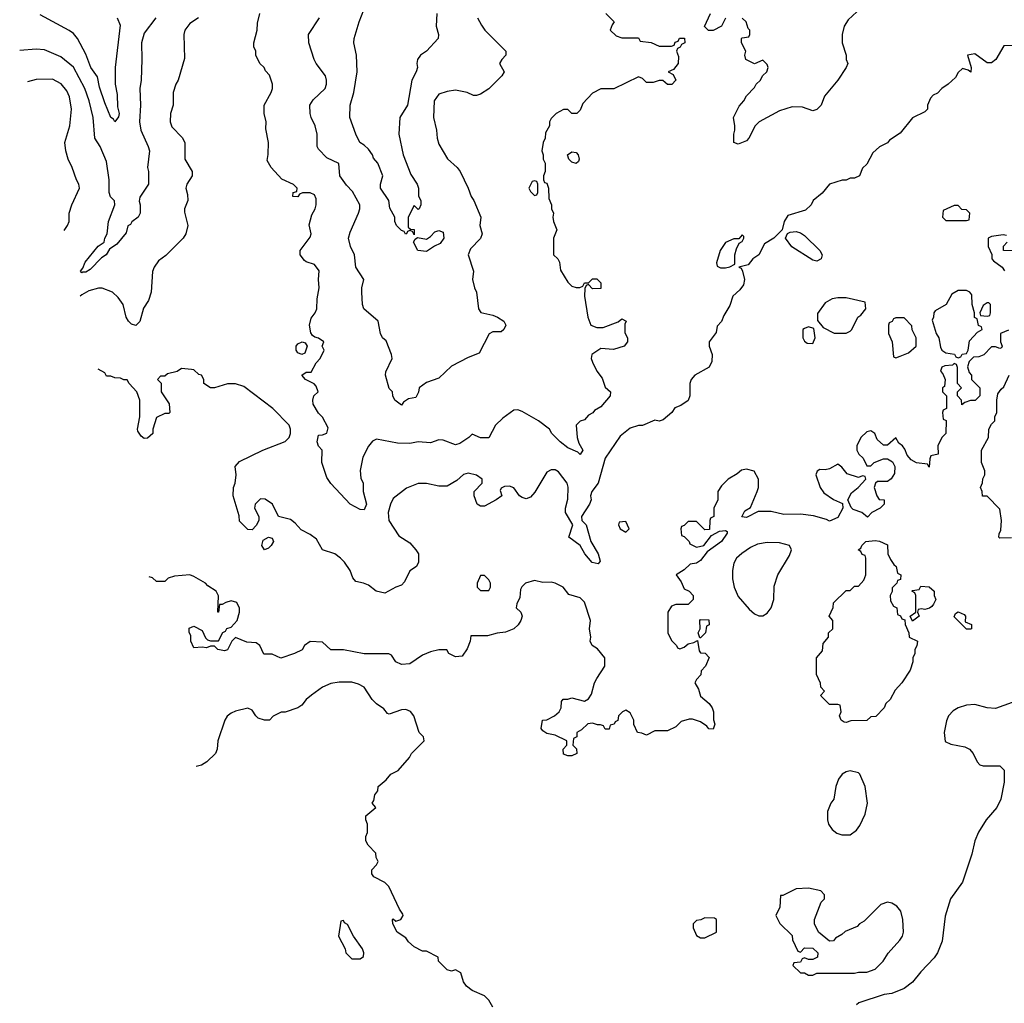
# Model space of a CAD drawing. Header units: inches. Extents: x 2380053 to 2584298, y 380219 to 546618.
# Tile 270 of 656: x 2442631 to 2447372, y 530267 to 535001. Entities that reach past the tile are written whole.
import ezdxf

# ---------------------------------------------------------------- set-up
doc = ezdxf.new("R2010")
doc.units = ezdxf.units.IN
doc.header["$MEASUREMENT"] = 0
doc.layers.add('C4543', color=7, linetype='Continuous')

msp = doc.modelspace()

# ---------------------------------------------------------------- linework, layer by layer
at = {"layer": 'C4543', "color": 2}
for points, elevation in [([(2444639.1, 535030), (2444637.3, 534970), (2444647.3, 534930), (2444646.8, 534910), (2444590.5, 534849.5), (2444561, 534830), (2444546, 534810), (2444542.8, 534790), (2444546, 534770), (2444541, 534750), (2444518.8, 534710), (2444498.8, 534590), (2444461, 534530), (2444456, 534450), (2444478, 534350), (2444515.3, 534255.3), (2444544.7, 534210), (2444551.3, 534190), (2444551.6, 534151.6), (2444562, 534130), (2444562, 534110), (2444554, 534090), (2444550, 534088), (2444530, 534106), (2444502, 534050), (2444502, 534002), (2444512.7, 533992.7), (2444531.1, 533991.1), (2444530, 533966), (2444522, 533982), (2444510, 533986), (2444498, 533982), (2444494, 533970), (2444488.4, 533968.4), (2444482, 533982), (2444470, 533986), (2444446, 534010), (2444438, 534030), (2444438, 534050), (2444413.6, 534093.6), (2444409, 534130), (2444369.2, 534190), (2444369.2, 534210), (2444379, 534250), (2444355.3, 534310), (2444334, 534334), (2444329.2, 534350), (2444310, 534377.2), (2444290, 534397.2), (2444269, 534410), (2444249.4, 534449.4), (2444221.2, 534530), (2444222.7, 534590), (2444239.5, 534650), (2444256, 534750), (2444252.7, 534830), (2444239.3, 534890), (2444241.2, 534910), (2444265.2, 534990), (2444288.9, 535048.9)], 54), ([(2446703.6, 535076.4), (2446619.8, 535000.2), (2446601, 534970), (2446591.3, 534930), (2446591.3, 534890), (2446611, 534830), (2446611.3, 534810), (2446618, 534790), (2446611.3, 534770), (2446570.6, 534709.4), (2446506.4, 534633.6), (2446491, 534590), (2446470, 534568.7), (2446450, 534562), (2446400.4, 534580.4), (2446350, 534582), (2446290, 534562), (2446192, 534510), (2446172, 534490), (2446142, 534430), (2446130, 534418), (2446090, 534402), (2446069, 534410), (2446069, 534450), (2446075.3, 534470), (2446075.3, 534490), (2446068, 534530), (2446094.6, 534585.4), (2446118, 534610), (2446130, 534634), (2446170, 534674), (2446178, 534690), (2446198, 534710), (2446208, 534730), (2446228, 534750), (2446235.3, 534770), (2446230, 534786), (2446210, 534806), (2446170, 534788), (2446128, 534810), (2446122, 534830), (2446128, 534850), (2446106, 534890), (2446106, 534910), (2446110, 534914), (2446142, 534918), (2446146, 534930), (2446146, 534950), (2446138, 534958), (2446128.7, 534990), (2446110, 535008.7)], 62), ([(2443286.8, 535010), (2443230, 534935.3), (2443217.3, 534890), (2443219.1, 534810), (2443216.3, 534710), (2443210.5, 534669.5), (2443212.7, 534590), (2443207.7, 534510), (2443214, 534470), (2443250.6, 534390.6), (2443256, 534370), (2443246, 534290), (2443251, 534270), (2443251.3, 534210), (2443210, 534146), (2443206.8, 534126.8), (2443212, 534110), (2443212, 534070), (2443202, 534050), (2443171.3, 534028.7), (2443165.4, 534014.6), (2443151.3, 534008.7), (2443144.5, 533975.5), (2443098.8, 533921.2), (2443063.4, 533896.6), (2443047.7, 533870), (2443025.8, 533854.1), (2442970, 533798.4), (2442950, 533786), (2442934, 533786), (2442930, 533782), (2442924, 533790), (2442935.1, 533804.9), (2442946.5, 533833.5), (2443009.5, 533910.5), (2443037.2, 533930), (2443041.2, 533950), (2443052.7, 533970), (2443059.3, 534030), (2443088.7, 534110), (2443088.4, 534128.4), (2443069.1, 534149.1), (2443062, 534170), (2443062.7, 534230), (2443050, 534318), (2443019.3, 534390), (2442992.7, 534430), (2442985.1, 534530), (2442966, 534610), (2442945.6, 534670), (2442890, 534771.8), (2442830, 534822.4), (2442750, 534855.6), (2442710, 534858.4), (2442631.3, 534852.8)], 58), ([(2443101, 535010), (2443114.4, 534974.4), (2443090.7, 534770), (2443090.8, 534690), (2443100.4, 534640.4), (2443102, 534582), (2443110.3, 534549.7), (2443106.8, 534533.2), (2443090, 534508.7), (2443082.7, 534522.7), (2443069.7, 534529.7), (2443041, 534601), (2443015.8, 534675.8), (2443006.3, 534726.3), (2442974.5, 534770), (2442950, 534835.3), (2442909, 534910), (2442890, 534934), (2442870, 534949), (2442730, 535024)], 54), ([(2443492, 535010), (2443450, 534982), (2443426, 534950), (2443421, 534930), (2443425.4, 534814.6), (2443394.8, 534710), (2443382.8, 534690), (2443371, 534650), (2443371, 534590), (2443358, 534550), (2443356, 534510), (2443364.5, 534484.5), (2443413.7, 534433.7), (2443426, 534410), (2443426, 534330), (2443462, 534270), (2443461, 534250), (2443436, 534210), (2443431, 534190), (2443439.8, 534159.8), (2443441, 534130), (2443424.7, 534090), (2443425.4, 534074.6), (2443441, 534010), (2443431.3, 533970), (2443418, 533950), (2443334.4, 533865.6), (2443299.8, 533840.2), (2443278, 533810), (2443271.1, 533788.9), (2443264.7, 533690), (2443251.3, 533650), (2443227.1, 533612.9), (2443210, 533548), (2443190, 533528.7), (2443170, 533535.3), (2443155.3, 533550), (2443144, 533570), (2443128.7, 533630), (2443104.7, 533664.7), (2443078, 533690), (2443029.1, 533709.1), (2443010, 533709.2), (2442963.4, 533696.6), (2442930, 533677.2), (2442922.6, 533670.3)], 62), ([(2445454, 535030), (2445494, 534990), (2445483.6, 534976.4), (2445474, 534950), (2445503.6, 534923.6), (2445530, 534914), (2445610, 534914), (2445618, 534898), (2445671.6, 534891.6), (2445710, 534874), (2445770, 534874), (2445782, 534878), (2445787.3, 534892.7), (2445802, 534898), (2445808.4, 534911.6), (2445832.7, 534912.7), (2445834, 534890), (2445818, 534882), (2445812, 534868), (2445798, 534862), (2445794, 534850), (2445803.6, 534823.6), (2445802, 534790), (2445778.8, 534761.2), (2445754, 534750), (2445776.9, 534736.9), (2445790.7, 534709.3), (2445770.7, 534689.3), (2445750, 534689), (2445728, 534708), (2445710, 534708.7), (2445682, 534698), (2445650, 534699), (2445630, 534718), (2445610, 534726), (2445491.6, 534668.4), (2445430, 534668), (2445390, 534648), (2445342, 534598), (2445330, 534566), (2445314, 534550), (2445290, 534548.7), (2445270, 534568), (2445250, 534568), (2445214, 534550), (2445190, 534526), (2445182, 534510), (2445182, 534490), (2445163.6, 534456.4), (2445162, 534430), (2445152, 534410), (2445144.7, 534370), (2445152, 534350), (2445152, 534330), (2445162, 534310), (2445162, 534270), (2445154, 534250), (2445154, 534230), (2445158, 534218), (2445170, 534214), (2445178, 534190), (2445179.6, 534139.6), (2445191.3, 534110), (2445192, 534090), (2445202, 534070), (2445198, 534050), (2445202, 534030), (2445218, 533990), (2445202, 533950), (2445202, 533870), (2445222, 533850), (2445230, 533834), (2445235.3, 533795.3), (2445270, 533738), (2445290, 533718), (2445310, 533711.3), (2445328, 533712), (2445342, 533718), (2445350, 533734), (2445370, 533734), (2445390, 533754), (2445410, 533754), (2445430, 533734), (2445430, 533708), (2445390, 533706), (2445370, 533726), (2445358, 533722), (2445352.7, 533707.3), (2445351.3, 533670), (2445366, 533570), (2445382, 533530), (2445410, 533518.8), (2445440.2, 533519.8), (2445513.6, 533546.4), (2445530, 533562), (2445551.3, 533550), (2445544.7, 533535.3), (2445545.4, 533494.6), (2445558, 533470), (2445558, 533450), (2445542, 533430), (2445490, 533413.2), (2445430, 533419), (2445386, 533390), (2445382.8, 533370), (2445390, 533352), (2445410.8, 533310), (2445435.9, 533275.9), (2445450, 533232), (2445476, 533210), (2445474.8, 533190), (2445430, 533138), (2445399.6, 533120.4), (2445390.9, 533109.1), (2445370, 533098), (2445350, 533075.3), (2445330, 533068.7), (2445311.3, 533050), (2445316, 532990), (2445322.8, 532962.8), (2445342, 532930), (2445330, 532908.7), (2445319, 532919), (2445270, 532941.2), (2445234, 532970), (2445194, 533010), (2445182, 533030), (2445129.2, 533070), (2445050, 533115.1), (2445030, 533122.7), (2445010, 533121.2), (2444957.3, 533082.7), (2444922, 533050), (2444890, 532989), (2444849.3, 532989.3), (2444810, 533006), (2444794, 532990), (2444750, 532962), (2444730, 532955.3), (2444670, 532977.2), (2444650, 532979), (2444610, 532965.2), (2444550, 532968.7), (2444510, 532961.2), (2444450, 532962.7), (2444350, 532982.7), (2444330, 532972.7), (2444310, 532948.7), (2444284.1, 532895.9), (2444270.7, 532830.7), (2444274.4, 532794.4), (2444284.7, 532770), (2444284.7, 532730), (2444301, 532670), (2444290, 532642), (2444270, 532644), (2444222, 532670), (2444129.4, 532769.4), (2444110, 532798), (2444086, 532870), (2444088, 532930), (2444069.2, 532949.2), (2444064, 532970), (2444070, 533002), (2444090, 533002.8), (2444110, 533011.3), (2444117, 533037), (2444090, 533088), (2444070, 533108), (2444044, 533150), (2444042, 533170), (2444048, 533190), (2444068, 533210), (2444058, 533238), (2444049, 533249), (2444008, 533270), (2443989.3, 533290), (2444010, 533304.7), (2444035.3, 533304.7), (2444058, 533350), (2444078, 533370), (2444098, 533410), (2444088, 533430), (2444095.3, 533450), (2444070, 533468), (2444052.3, 533472.3), (2444040.9, 533480.9), (2444033.8, 533493.8), (2444026, 533530), (2444035.1, 533564.9), (2444053.2, 533590), (2444061.2, 533610), (2444063.2, 533656.8), (2444072.7, 533710), (2444069.2, 533750), (2444072.7, 533792.7), (2444050, 533822), (2444010, 533835.3), (2444002, 533842), (2443982, 533870), (2443982, 533890), (2444030, 533954), (2444034, 533970), (2444025.6, 534014.4), (2444038, 534062), (2444054, 534090), (2444059, 534110), (2444058, 534138), (2444050, 534158), (2444030, 534168), (2443992.7, 534167.3), (2443978, 534162), (2443970, 534148), (2443946, 534150), (2443948, 534170), (2443966, 534174), (2443968, 534190), (2443950, 534208), (2443893.6, 534233.6), (2443842, 534290), (2443823.1, 534323.1), (2443828.4, 534351.6), (2443828.7, 534410), (2443816.4, 534476.4), (2443818, 534510), (2443808, 534550), (2443808, 534590), (2443842, 534650), (2443848.7, 534670), (2443848.7, 534690), (2443833.6, 534733.6), (2443814.6, 534754.6), (2443808, 534770), (2443788, 534790), (2443768, 534830), (2443768, 534850), (2443758, 534870), (2443758, 534890), (2443775.3, 534950), (2443776.4, 534983.6), (2443788, 535030)], 62), ([(2444836, 535010), (2444854.4, 534974.4), (2444871.3, 534950), (2444971.3, 534850), (2444972, 534830), (2444952, 534810), (2444942, 534790), (2444964.7, 534750), (2444952, 534730), (2444890, 534668), (2444850, 534642), (2444830, 534635.3), (2444816.4, 534636.4), (2444786, 534650), (2444730, 534662), (2444690, 534655.3), (2444650, 534642), (2444626.8, 534610), (2444624, 534530), (2444638.8, 534470), (2444641, 534430), (2444650, 534402), (2444690.7, 534330.7), (2444738, 534290), (2444751.3, 534270), (2444791.3, 534190), (2444804.7, 534150), (2444818, 534130), (2444851.1, 534051.1), (2444846, 534010), (2444858, 533970), (2444850, 533948), (2444801.4, 533898.6), (2444791, 533870), (2444816, 533790), (2444811.3, 533750), (2444821, 533710), (2444830.8, 533690), (2444841, 533610), (2444851.1, 533591.1), (2444910, 533578.8), (2444931.3, 533570), (2444962, 533550), (2444972, 533530), (2444962, 533510), (2444950, 533498), (2444910, 533498), (2444891.6, 533488.4), (2444843.6, 533396.4), (2444790, 533375.3), (2444710, 533334), (2444650, 533275.3), (2444590, 533255.3), (2444554, 533230), (2444551.1, 533208.9), (2444538, 533182), (2444503.6, 533176.4), (2444479.6, 533160.4), (2444470, 533146), (2444438, 533170), (2444428, 533190), (2444426, 533210), (2444410, 533226), (2444393.2, 533290), (2444393.6, 533306.4), (2444424, 533370), (2444421.2, 533390), (2444396, 533456), (2444378, 533470), (2444368, 533490), (2444358, 533550), (2444288.7, 533610), (2444282, 533630), (2444279, 533690), (2444279, 533710), (2444288.7, 533750), (2444249, 533810), (2444244, 533870), (2444224, 533910), (2444214, 533950), (2444222, 533978), (2444262.7, 534070), (2444269.3, 534090), (2444269.4, 534110), (2444233.8, 534173.8), (2444204.8, 534204.8), (2444173.2, 534250), (2444168, 534308), (2444110, 534335.3), (2444070, 534378), (2444064, 534390), (2444064, 534450), (2444054, 534490), (2444034, 534530), (2444029.3, 534549.3), (2444029, 534590), (2444044.1, 534615.9), (2444102, 534670), (2444109, 534690), (2444109, 534710), (2444104, 534730), (2444059, 534790), (2444049, 534810), (2444024, 534890), (2444022, 534930), (2444074, 535010)], 58), ([(2446030, 535008), (2446010.7, 534969.3), (2445970, 534948.7), (2445948.4, 534948.4), (2445928, 534968), (2445958, 535030)], 62), ([(2447423.6, 534876.4), (2447370, 534875.3), (2447331.3, 534810), (2447310, 534794), (2447290, 534794), (2447230, 534836), (2447194, 534830), (2447212, 534770), (2447211.1, 534748.9), (2447198, 534758), (2447170, 534766), (2447150, 534746), (2447136.9, 534723.1), (2447102, 534690), (2447072, 534670), (2447050, 534648), (2447030, 534638), (2447016.9, 534623.1), (2447002, 534590), (2447002, 534570), (2446990, 534558), (2446930, 534528.7), (2446870, 534455.3), (2446819.6, 534420.4), (2446810, 534408), (2446771.6, 534388.4), (2446739.6, 534360.4), (2446710, 534306), (2446690, 534286), (2446674, 534250), (2446650, 534238), (2446630, 534238), (2446611.1, 534228.9), (2446591.6, 534228.4), (2446531.1, 534208.9), (2446494.4, 534165.6), (2446452, 534130), (2446442, 534110), (2446415.3, 534084.7), (2446330, 534058), (2446311.3, 534030), (2446302, 533990), (2446262, 533950), (2446218, 533922), (2446190.5, 533869.5), (2446162, 533850), (2446138.5, 533821.5), (2446094, 533810), (2446104.7, 533804.7), (2446111.3, 533791.3), (2446120.7, 533750), (2446115.5, 533724.5), (2446098.5, 533701.5), (2446064.7, 533670), (2446050, 533626), (2446022, 533578), (2446011, 533549), (2445990, 533526), (2445984.5, 533495.5), (2445951.3, 533450), (2445951.3, 533430), (2445964.7, 533390), (2445963.6, 533356.4), (2445951.6, 533328.4), (2445882, 533290), (2445864.7, 533270), (2445858, 533250), (2445858, 533190), (2445850, 533168), (2445815.3, 533144.7), (2445786.4, 533133.6), (2445772, 533110), (2445730, 533075.3), (2445710, 533069), (2445690, 533074), (2445630, 533048.7), (2445610, 533048.7), (2445570, 533035.3), (2445522.8, 532997.2), (2445450.7, 532890), (2445416.3, 532770), (2445385.5, 532730), (2445379.3, 532710), (2445383, 532690), (2445375.5, 532670), (2445336, 532610), (2445338, 532590), (2445358, 532570), (2445381, 532490), (2445416.4, 532430), (2445425.4, 532394.6), (2445417.3, 532382.7), (2445388.1, 532388.1), (2445352, 532430), (2445329.2, 532470), (2445275.3, 532510), (2445295.3, 532570), (2445259, 532630), (2445259.3, 532650), (2445270, 532694), (2445271.4, 532751.4), (2445266.6, 532770), (2445225.2, 532825.2), (2445210, 532835.3), (2445190, 532834), (2445170, 532824), (2445112.1, 532727.9), (2445090, 532702.7), (2445070, 532695.1), (2445050, 532700.9), (2445037.2, 532710), (2445010, 532748), (2444990, 532755.3), (2444965.4, 532754.6), (2444950, 532746), (2444945.4, 532734.6), (2444952, 532710), (2444926, 532690), (2444870, 532659.3), (2444850, 532659.3), (2444834, 532670), (2444819, 532710), (2444819, 532730), (2444858, 532770), (2444858, 532790), (2444830, 532808.7), (2444790, 532819), (2444767.9, 532812.1), (2444736.8, 532783.2), (2444690, 532755.3), (2444650, 532755.3), (2444589.3, 532769.3), (2444550, 532769.2), (2444493.7, 532746.3), (2444430, 532697.2), (2444416.3, 532670), (2444406, 532630), (2444408, 532590), (2444457.5, 532517.5), (2444510, 532482.8), (2444538, 532450), (2444551, 532430), (2444552, 532390), (2444542, 532370), (2444510, 532348), (2444484.5, 532295.5), (2444470, 532279), (2444442, 532270), (2444390, 532241.2), (2444348, 532250), (2444310, 532279), (2444286, 532290), (2444250, 532298), (2444234.6, 532314.6), (2444222, 532350), (2444195.3, 532390), (2444175.3, 532410), (2444148, 532430), (2444089.5, 532449.5), (2444060.2, 532500.2), (2444030, 532524), (2443986.3, 532546.3), (2443958, 532578), (2443935.5, 532595.5), (2443878, 532610), (2443848, 532670), (2443813.6, 532693.6), (2443790, 532695.3), (2443764.7, 532670), (2443762, 532650), (2443782, 532610), (2443782, 532590), (2443770, 532566), (2443750, 532546), (2443730, 532548), (2443690, 532588), (2443687.3, 532612.7), (2443659, 532710), (2443661.2, 532750), (2443669, 532770), (2443673.2, 532810), (2443669.1, 532850.9), (2443690, 532874.8), (2443802, 532930), (2443909.3, 532970.7), (2443929.1, 532990.9), (2443935.3, 533010), (2443935.3, 533030), (2443928.7, 533050), (2443850, 533129), (2443710, 533235.3), (2443670, 533249), (2443631.1, 533248.9), (2443570, 533228.7), (2443550, 533228.7), (2443518, 533250), (2443518, 533270), (2443506, 533290), (2443494, 533294), (2443470, 533315.3), (2443458, 533318), (2443410, 533322), (2443390, 533308), (2443343.6, 533296.4), (2443330, 533286), (2443310, 533286), (2443294, 533270), (2443312, 533252), (2443312, 533210), (2443351.6, 533151.6), (2443354, 533110), (2443350, 533106), (2443330, 533106), (2443290, 533086), (2443272, 533030), (2443272, 533010), (2443247.3, 532987.3), (2443230, 532986), (2443216.4, 532996.4), (2443200.4, 533020.4), (2443198, 533030), (2443209.2, 533090), (2443209, 533170), (2443195.3, 533210), (2443158, 533250), (2443148, 533268), (2443132, 533268), (2443116.4, 533276.4), (2443090, 533278), (2443070, 533286), (2443050, 533286), (2443042, 533302), (2443009.3, 533318.3)], 66), ([(2442844.7, 533986.5), (2442861.2, 534010), (2442869, 534030), (2442869.2, 534070), (2442882, 534110), (2442919, 534190), (2442915.3, 534210), (2442904, 534230), (2442884, 534290), (2442864, 534330), (2442853.2, 534370), (2442849, 534410), (2442872.7, 534490), (2442880.9, 534570), (2442871.8, 534630), (2442857.7, 534657.7), (2442831.4, 534691.4), (2442790, 534715.1), (2442710, 534713.2), (2442668.4, 534702.1)], 62), ([(2447382, 533962), (2447366, 533966), (2447310, 533958), (2447294, 533950), (2447294, 533910), (2447311.6, 533871.6), (2447312, 533850), (2447319.6, 533839.6), (2447362, 533810), (2447372.7, 533792.7)], 70), ([(2447410, 533888), (2447368, 533890), (2447368.4, 533911.6), (2447386, 533930)], 70), ([(2447392.7, 533507.3), (2447354, 533490), (2447354, 533450), (2447362, 533430), (2447358, 533422), (2447350, 533418), (2447330, 533426), (2447310, 533426), (2447272.7, 533387.3), (2447250, 533378), (2447223.6, 533376.4), (2447203.6, 533356.4), (2447194, 533330), (2447203.6, 533303.6), (2447214, 533290), (2447214, 533270), (2447254, 533230), (2447254, 533190), (2447231.6, 533168.4), (2447210, 533168), (2447182, 533158), (2447167.3, 533147.3), (2447166, 533170), (2447146, 533190), (2447146, 533210), (2447166, 533230), (2447146, 533250), (2447147.3, 533327.3), (2447142, 533342), (2447130, 533346), (2447122, 533338), (2447085.4, 533334.6), (2447071.3, 533328.7), (2447064.7, 533310), (2447076.3, 533296.3), (2447086.8, 533270), (2447083.6, 533236.4), (2447074, 533230), (2447074, 533210), (2447094, 533190), (2447094, 533130), (2447078, 533122), (2447074, 533110), (2447078, 533078), (2447092, 533072), (2447091, 533010), (2447072, 532990), (2447052, 532950), (2447054, 532910), (2447018, 532902), (2447012.7, 532887.3), (2447010, 532848), (2447002, 532862), (2446950, 532868), (2446923.1, 532883.1), (2446904.7, 532904.7), (2446893.6, 532933.6), (2446882, 532950), (2446863.7, 532963.7), (2446850, 532988), (2446810, 532954), (2446790, 532953.2), (2446760.2, 532980.2), (2446748, 533010), (2446730, 533022), (2446710, 533018), (2446682, 532990), (2446662, 532950), (2446662, 532930), (2446672, 532910), (2446692, 532890), (2446710, 532854), (2446730, 532854), (2446746, 532870), (2446790, 532887.3), (2446810, 532887.3), (2446833.4, 532873.4), (2446844.9, 532850), (2446843, 532817), (2446828, 532792), (2446810, 532779), (2446762, 532778), (2446752, 532770), (2446744.7, 532750), (2446758, 532710), (2446770, 532692), (2446794, 532690), (2446794, 532670), (2446774, 532650), (2446734, 532630), (2446712.7, 532607.3), (2446686, 532630), (2446644, 532644), (2446634, 532654), (2446618, 532690), (2446636, 532724), (2446668, 532750), (2446706, 532790), (2446702, 532802), (2446690, 532806), (2446670, 532798), (2446614.6, 532814.6), (2446590, 532848), (2446570, 532862), (2446530, 532839), (2446510, 532834), (2446483.6, 532836.4), (2446471.6, 532828.4), (2446464.7, 532810), (2446484.7, 532750), (2446503.5, 532723.5), (2446550, 532692), (2446592.7, 532672.7), (2446594, 532650), (2446570, 532606), (2446530, 532588), (2446516.4, 532596.4), (2446453.6, 532613.6), (2446390, 532621.2), (2446310, 532619), (2446250, 532634), (2446186.4, 532633.6), (2446130, 532605.2), (2446108.9, 532608.9), (2446122, 532638), (2446150, 532654), (2446182, 532730), (2446188.7, 532750), (2446188.7, 532770), (2446188, 532790), (2446168.4, 532828.4), (2446130, 532838), (2446106.4, 532833.6), (2446085.4, 532814.6), (2446042, 532790), (2446010, 532758), (2445992, 532730), (2445992, 532690), (2445974, 532650), (2445974, 532610), (2445958, 532602), (2445954, 532590), (2445952.7, 532547.3), (2445930, 532546), (2445890, 532586), (2445850, 532586), (2445830, 532566), (2445818, 532562), (2445814, 532550), (2445818, 532518), (2445830, 532514), (2445842, 532502), (2445854, 532490), (2445858, 532478), (2445890, 532462), (2445926, 532470), (2445962, 532518), (2446000.4, 532539.6), (2446030, 532542), (2446038, 532538), (2446038, 532530), (2446010, 532489.4), (2445940.7, 532439.3), (2445910, 532399), (2445890, 532385.2), (2445858.8, 532381.2), (2445830, 532354), (2445792, 532330), (2445816, 532296), (2445830, 532262), (2445854, 532250), (2445874, 532230), (2445874, 532210), (2445850, 532186), (2445790, 532186), (2445770, 532178), (2445752, 532150), (2445752, 532050), (2445770, 532014), (2445794, 531990), (2445798, 531978), (2445810, 531974), (2445830, 531982), (2445850, 531998), (2445876.4, 532003.6), (2445894, 532014), (2445903.6, 531963.6), (2445910, 531954), (2445931.6, 531951.6), (2445951.6, 531931.6), (2445934, 531890), (2445912.7, 531867.3), (2445911.6, 531848.4), (2445890, 531826), (2445882, 531810), (2445898.8, 531778.8), (2445910, 531744.7), (2445950.7, 531710.7), (2445966, 531690), (2445971.3, 531670), (2445971.6, 531631.6), (2445978, 531610), (2445970, 531586), (2445950, 531588), (2445940.4, 531600.4), (2445910, 531622), (2445870, 531635.3), (2445854.6, 531634.6), (2445816.9, 531623.1), (2445790, 531598), (2445750, 531578), (2445690, 531578), (2445650, 531558), (2445627.3, 531567.3), (2445606, 531570), (2445588.4, 531608.4), (2445588, 531630), (2445570, 531666), (2445550, 531678), (2445534, 531670), (2445514, 531650), (2445511.6, 531628.4), (2445498, 531622), (2445494, 531610), (2445474, 531606), (2445470, 531586), (2445450, 531586), (2445442, 531602), (2445427.3, 531607.3), (2445412.7, 531607.3), (2445390, 531615.3), (2445367.5, 531612.5), (2445336.9, 531583.1), (2445314, 531570), (2445314, 531550), (2445298, 531542), (2445294, 531510), (2445311.6, 531491.6), (2445314, 531470), (2445290, 531458), (2445270, 531458), (2445250, 531466), (2445248, 531490), (2445266, 531510), (2445266, 531530), (2445210, 531558), (2445170, 531566), (2445150, 531578), (2445142, 531590), (2445148, 531630), (2445170, 531632), (2445206, 531650), (2445228, 531670), (2445238, 531690), (2445240.4, 531719.6), (2445248.7, 531731.3), (2445270, 531731.3), (2445290, 531738), (2445350, 531722), (2445370, 531732), (2445384.7, 531755.3), (2445399, 531810), (2445409.3, 531830.7), (2445448.7, 531890), (2445448.7, 531930), (2445412.9, 531972.9), (2445388, 531990), (2445378, 532010), (2445382, 532030), (2445375.3, 532070), (2445379, 532110), (2445350, 532198), (2445330, 532218), (2445274.6, 532234.6), (2445248, 532270), (2445209.3, 532289.3), (2445190, 532294), (2445150, 532293.2), (2445110, 532302.7), (2445066.8, 532290), (2445048.4, 532271.6), (2445042, 532258), (2445039.1, 532220.9), (2445024.7, 532190), (2445022, 532170), (2445044.7, 532150), (2445051, 532130), (2445044.7, 532110), (2445030.7, 532089.3), (2445010, 532068.7), (2444970, 532053.2), (2444930, 532049), (2444883.6, 532036.4), (2444803.6, 532036.4), (2444801, 532010), (2444786.4, 531973.6), (2444762, 531938), (2444730, 531934), (2444698, 531950), (2444688, 531968), (2444650, 531969), (2444610, 531959), (2444570, 531942), (2444510, 531901.2), (2444470, 531897.2), (2444442, 531910), (2444422, 531942), (2444409, 531949), (2444290.6, 531949.4), (2444190, 531969), (2444128.7, 531968.7), (2444090, 532006), (2444030, 532008), (2444002, 531990), (2443991.6, 531968.4), (2443954, 531950), (2443888.7, 531928.7), (2443847.3, 531947.3), (2443807.3, 531947.3), (2443788, 531990), (2443770, 532002), (2443724.7, 532004.7), (2443670, 532028), (2443652, 532010), (2443631.1, 531968.9), (2443616.9, 531963.1), (2443586, 531970), (2443570, 531986), (2443550, 531986), (2443530, 531978), (2443510, 531982), (2443470, 531978), (2443455.3, 532010), (2443455.3, 532035.3), (2443447.3, 532052.7), (2443447.3, 532072.7), (2443470, 532082), (2443510, 532062), (2443526.4, 532026.4), (2443536, 532016), (2443550, 532011), (2443588, 532012), (2443610, 532051.3), (2443622, 532058), (2443629.4, 532070.6), (2443650, 532078), (2443678, 532110), (2443689.4, 532149.4), (2443689.4, 532169.4), (2443676.2, 532196.2), (2443650, 532203.7), (2443623.5, 532196.5), (2443606, 532186), (2443594, 532186), (2443588.9, 532148.9), (2443586, 532150), (2443588.4, 532228.4), (2443578, 532250), (2443536.4, 532276.4), (2443526, 532290), (2443470, 532322), (2443450, 532328.7), (2443376.9, 532323.1), (2443346.4, 532313.6), (2443330, 532298), (2443290, 532298), (2443270, 532315.3), (2443255.2, 532320.3)], 70), ([(2447407.3, 532507.3), (2447350, 532506), (2447346, 532510), (2447347.3, 532527.3), (2447355.3, 532544.7), (2447359, 532590), (2447350, 532646), (2447290, 532708), (2447267.3, 532707.3), (2447266, 532730), (2447258, 532750), (2447267.3, 532772.7), (2447268.4, 532791.6), (2447278, 532810), (2447278, 532830), (2447262, 532870), (2447262, 532930), (2447295.3, 532990), (2447298, 533030), (2447310, 533054), (2447326, 533070), (2447326, 533090), (2447335.3, 533110), (2447335.3, 533170), (2447340.4, 533199.6), (2447356.4, 533223.6), (2447370, 533234), (2447395.3, 533290)], 70), ([(2444909.5, 530249.5), (2444890, 530282), (2444870, 530304), (2444810, 530329), (2444782, 530350), (2444768.7, 530370), (2444754.6, 530414.6), (2444730, 530428), (2444710, 530422), (2444690, 530428.7), (2444648, 530470), (2444646, 530490), (2444590, 530518), (2444570, 530518), (2444530, 530539), (2444503.3, 530563.3), (2444490, 530582), (2444448.7, 530610), (2444428, 530650), (2444426, 530670), (2444430, 530674), (2444442, 530662), (2444466, 530670), (2444478, 530690), (2444476.4, 530696.4), (2444460.4, 530720.4), (2444408, 530830), (2444390, 530848), (2444336.4, 530876.4), (2444326, 530890), (2444326, 530910), (2444350, 530934), (2444358, 530950), (2444348.4, 530968.4), (2444346, 530990), (2444308.9, 531028.9), (2444298, 531050), (2444298, 531070), (2444306, 531090), (2444306, 531130), (2444298, 531150), (2444298, 531170), (2444346, 531210), (2444328, 531230), (2444336.4, 531243.6), (2444342, 531270), (2444355.3, 531290), (2444358, 531310), (2444396.5, 531343.5), (2444418, 531370), (2444452.9, 531387.1), (2444508, 531450), (2444518, 531470), (2444578, 531530), (2444575.3, 531550), (2444555.3, 531570), (2444528.7, 531650), (2444512.3, 531672.3), (2444490, 531681.2), (2444470, 531679.3), (2444410, 531658), (2444402, 531662), (2444384.7, 531684.7), (2444350, 531708.7), (2444328.7, 531730), (2444290, 531788), (2444263.1, 531803.1), (2444230, 531813.2), (2444170, 531812.3), (2444130, 531806), (2444090, 531789.3), (2444036, 531750), (2444011, 531730), (2443990, 531702), (2443970, 531688.7), (2443910, 531668.7), (2443890, 531668), (2443851.6, 531648.4), (2443834, 531630), (2443810, 531629.2), (2443780.2, 531640.2), (2443768, 531650), (2443750, 531678), (2443730, 531688), (2443670, 531673.2), (2443650, 531664), (2443630.6, 531649.4), (2443618.8, 531630), (2443584.7, 531530), (2443582, 531490), (2443574, 531470), (2443532, 531430), (2443506.4, 531413.6), (2443480.2, 531406.9)], 74), ([(2447450, 531729.4), (2447330, 531686), (2447290, 531689.3), (2447230, 531705.2), (2447190, 531702.7), (2447150, 531689.2), (2447125.5, 531674.5), (2447102.8, 531650), (2447093.7, 531626.3), (2447082.8, 531570), (2447088, 531528), (2447114.4, 531514.4), (2447181.4, 531501.4), (2447204.7, 531490), (2447222.8, 531470), (2447241, 531430), (2447254.8, 531414.8), (2447270, 531410.8), (2447350.9, 531410.9), (2447371.3, 531390), (2447371.1, 531331.1), (2447356, 531250), (2447336, 531210), (2447284, 531150), (2447248.5, 531091.5), (2447230.7, 531050), (2447215.2, 530984.8), (2447170.7, 530850), (2447113, 530770), (2447087.1, 530687.1), (2447073.2, 530566.8), (2447050.7, 530510), (2447034.6, 530485.4), (2446970, 530419), (2446930.5, 530369.5), (2446890, 530339), (2446830, 530315.3), (2446794, 530310), (2446670.9, 530269.1), (2446659.8, 530260.2)], 74)]:
    msp.add_lwpolyline(points, dxfattribs=dict(at, elevation=elevation))
for points, elevation in [([(2445310, 534308.7), (2445290, 534315.3), (2445275.3, 534330), (2445269.3, 534350.7), (2445290, 534364.7), (2445310, 534361), (2445321, 534350), (2445324.7, 534330), (2445322, 534318)], 62), ([(2445110, 534226), (2445098, 534222), (2445082, 534190), (2445090, 534174), (2445110, 534154), (2445122, 534158), (2445126, 534170), (2445126, 534210), (2445122, 534222)], 62), ([(2447150, 534106), (2447130, 534106), (2447078, 534082), (2447074, 534050), (2447090, 534034), (2447190, 534034), (2447202, 534038), (2447206, 534070), (2447190, 534086), (2447167.3, 534087.3)], 70), ([(2444590, 533885.2), (2444548.7, 533890), (2444528, 533930), (2444535.3, 533944.7), (2444547.3, 533952.7), (2444590, 533944.9), (2444610, 533958), (2444630, 533979.3), (2444650, 533986.4), (2444670, 533978.8), (2444673.8, 533950), (2444655.8, 533924.2), (2444628.5, 533911.5)], 54), ([(2446110, 533966), (2446094, 533946), (2446070, 533946), (2446030, 533928), (2446004.7, 533890), (2445986, 533830), (2445990, 533814), (2446006, 533806), (2446030, 533806.8), (2446050, 533811.3), (2446075.3, 533824.7), (2446075.1, 533870), (2446082, 533898), (2446095.3, 533924.7), (2446110, 533934), (2446118, 533950), (2446118, 533958)], 66), ([(2446470, 533838.7), (2446450, 533844.2), (2446348.2, 533908.2), (2446319, 533950), (2446328.4, 533971.6), (2446340.9, 533979.1), (2446370, 533981.6), (2446390, 533975.5), (2446410, 533962.4), (2446484.2, 533890), (2446494.9, 533870), (2446490, 533849.4)], 66), ([(2447190, 533698), (2447150, 533698), (2447119.6, 533680.4), (2447092, 533630), (2447039.6, 533600.4), (2447032, 533590), (2447031.1, 533568.9), (2447024.7, 533555.3), (2447044.7, 533490), (2447056, 533470), (2447064.7, 533424.7), (2447072, 533410), (2447090, 533398), (2447131.6, 533391.6), (2447138, 533378), (2447150, 533374), (2447162, 533378), (2447168.4, 533391.6), (2447190, 533394), (2447198, 533410), (2447204.7, 533455.3), (2447243.1, 533496.9), (2447266, 533510), (2447262, 533522), (2447248.4, 533528.4), (2447242, 533562), (2447228.4, 533568.4), (2447228, 533590), (2447218, 533630), (2447216.4, 533676.4), (2447206, 533690)], 70), ([(2446610, 533662), (2446570, 533662), (2446542.8, 533657.2), (2446510, 533638), (2446472.7, 533587.3), (2446472.7, 533552.7), (2446499.6, 533519.6), (2446552.7, 533492.7), (2446610, 533492), (2446630, 533502), (2446638, 533510), (2446666, 533570), (2446680.4, 533579.6), (2446706, 533610), (2446702, 533642)], 70), ([(2447298, 533638), (2447290, 533638), (2447270, 533626), (2447254, 533590), (2447258, 533578), (2447290, 533574), (2447302, 533578), (2447306, 533590), (2447306, 533630)], 70), ([(2446430, 533522), (2446410, 533515.3), (2446402, 533510), (2446402, 533470), (2446410, 533454), (2446423.6, 533443.6), (2446450, 533442), (2446462, 533470), (2446455.3, 533515.3)], 70), ([(2446890, 533566), (2446850, 533566), (2446838, 533562), (2446832, 533548), (2446818, 533542), (2446814, 533530), (2446814, 533490), (2446832, 533450), (2446838, 533378), (2446850, 533374), (2446870, 533382), (2446910, 533398), (2446948, 533430), (2446948, 533470), (2446928.4, 533508.4), (2446927.3, 533527.3)], 70), ([(2443990, 533389.3), (2443970, 533397.2), (2443962.9, 533410), (2443962, 533430), (2443970, 533440.7), (2443990.9, 533450.9), (2444006.4, 533446.4), (2444014.8, 533430), (2444003.5, 533396.5)], 62), ([(2445550, 532586), (2445518, 532582), (2445514, 532570), (2445522, 532550), (2445550, 532534), (2445566, 532550)], 70), ([(2443810, 532449.4), (2443797.2, 532470), (2443803.2, 532496.8), (2443830, 532511), (2443846.4, 532506.4), (2443852.7, 532490), (2443842, 532470), (2443830, 532458)], 66), ([(2446230, 532485.2), (2446183.4, 532476.6), (2446150, 532461.2), (2446108.1, 532431.9), (2446082.8, 532410), (2446070, 532386), (2446064, 532350), (2446064, 532310), (2446070.8, 532270), (2446090, 532224.7), (2446143.5, 532163.5), (2446170, 532142), (2446190, 532132), (2446210, 532132), (2446230, 532144.7), (2446248.7, 532170), (2446262, 532210), (2446264.7, 532275.3), (2446282, 532330), (2446338, 532422), (2446348, 532450), (2446338, 532470), (2446290, 532484)], 74), ([(2446610, 531618), (2446600.4, 531620.4), (2446586, 531630), (2446578, 531650), (2446586, 531670), (2446582, 531702), (2446570, 531706), (2446530, 531706), (2446490, 531746), (2446488, 531750), (2446506, 531770), (2446488.4, 531788.4), (2446487.3, 531807.3), (2446468, 531850), (2446468, 531930), (2446496.4, 531963.6), (2446500.4, 531999.6), (2446526, 532030), (2446526, 532050), (2446546, 532070), (2446546, 532110), (2446528, 532130), (2446547.3, 532172.7), (2446550, 532194), (2446610, 532254), (2446630, 532254), (2446650, 532274), (2446670, 532274), (2446696.4, 532303.6), (2446706, 532330), (2446706, 532410), (2446702, 532422), (2446687.3, 532427.3), (2446682, 532442), (2446668, 532450), (2446682, 532458), (2446686, 532470), (2446706, 532490), (2446750, 532494), (2446771.6, 532491.6), (2446810, 532474), (2446812, 532430), (2446823.6, 532403.6), (2446839.6, 532379.6), (2446852, 532370), (2446858, 532338), (2446874, 532330), (2446872.7, 532307.3), (2446858, 532302), (2446854, 532290), (2446832.7, 532267.3), (2446831.6, 532248.4), (2446822, 532230), (2446823.6, 532203.6), (2446838, 532178), (2446854, 532170), (2446858, 532138), (2446872.7, 532132.7), (2446878, 532118), (2446892.7, 532112.7), (2446894, 532090), (2446912, 532050), (2446914, 532030), (2446954, 532010), (2446951.6, 531988.4), (2446942, 531970), (2446942, 531950), (2446932, 531930), (2446931.3, 531910), (2446918, 531870), (2446878, 531810), (2446846.4, 531773.6), (2446822, 531730), (2446802, 531710), (2446794, 531690), (2446752.7, 531647.3), (2446730, 531646), (2446710, 531628), (2446632.7, 531627.3)], 70), ([(2444870, 532326), (2444850, 532326), (2444834, 532290), (2444834, 532270), (2444850, 532254), (2444890, 532254), (2444898, 532270), (2444898, 532290), (2444890, 532306)], 70), ([(2446990, 532162), (2446974, 532166), (2446958, 532162), (2446954, 532150), (2446962, 532130), (2446930, 532106), (2446918, 532130), (2446946, 532150), (2446946, 532230), (2446942, 532242), (2446926, 532250), (2446930, 532254), (2446962, 532258), (2446970, 532274), (2447010, 532271.3), (2447034, 532250), (2447034, 532230), (2447042, 532210), (2447031.6, 532188.4), (2447023.6, 532176.4), (2447011.1, 532168.9)], 70), ([(2447190, 532068), (2447130, 532128), (2447136.4, 532143.6), (2447150, 532151), (2447178.8, 532138.8), (2447184.7, 532130), (2447183.6, 532103.6), (2447214, 532090), (2447214, 532070), (2447210, 532068)], 70), ([(2445906, 532026), (2445898, 532050), (2445908, 532070), (2445906, 532110), (2445910, 532114), (2445950, 532112), (2445951.6, 532088.4), (2445938, 532082), (2445934, 532050), (2445910, 532026)], 70), ([(2446630, 531386), (2446610, 531381.2), (2446591.3, 531370), (2446573.7, 531346.3), (2446561, 531310), (2446550.8, 531250), (2446536, 531230), (2446521, 531190), (2446521, 531150), (2446526, 531130), (2446543.5, 531103.5), (2446566.4, 531086.4), (2446590, 531078), (2446630, 531078), (2446660.2, 531099.8), (2446676.5, 531123.5), (2446702, 531178), (2446713.2, 531230), (2446702.7, 531310), (2446676, 531370), (2446670, 531376)], 74), ([(2446430, 530822), (2446370, 530818), (2446306, 530786), (2446294, 530786), (2446291.3, 530730), (2446272, 530690), (2446291.6, 530651.6), (2446350, 530594), (2446352.7, 530572.7), (2446378, 530518), (2446390, 530514), (2446410, 530534), (2446450, 530532), (2446474, 530510), (2446472, 530490), (2446466, 530486), (2446450, 530478), (2446430, 530478), (2446410, 530486), (2446398, 530482), (2446390, 530466), (2446358, 530462), (2446354, 530450), (2446390, 530414), (2446410, 530414), (2446430, 530402), (2446450, 530402), (2446470, 530412), (2446650, 530412), (2446670, 530418), (2446710, 530418), (2446750, 530431.3), (2446788.7, 530470), (2446812.1, 530507.9), (2446869.5, 530570.5), (2446881.2, 530590), (2446886, 530610), (2446882.7, 530670), (2446873.2, 530710), (2446855.1, 530735.1), (2446830, 530749), (2446810, 530754), (2446776.9, 530743.1), (2446696.9, 530663.1), (2446674, 530650), (2446663.6, 530636.4), (2446606.4, 530613.6), (2446590, 530598), (2446559.6, 530580.4), (2446550, 530568), (2446530, 530566), (2446478, 530610), (2446458, 530650), (2446458, 530670), (2446490, 530754), (2446506, 530770), (2446506, 530790), (2446488.4, 530808.4)], 74), ([(2445930, 530678), (2445911.6, 530668.4), (2445890, 530666), (2445874, 530650), (2445874, 530630), (2445890, 530594), (2445910, 530582), (2445930, 530582), (2445986, 530610), (2445986, 530670), (2445976.4, 530676.4)], 74), ([(2444190, 530666), (2444178, 530662), (2444166, 530590), (2444198, 530530), (2444202, 530510), (2444230, 530482), (2444270, 530482), (2444287.3, 530492.7), (2444288, 530510), (2444282, 530530), (2444239, 530590), (2444210, 530646), (2444195.3, 530655.3)], 78)]:
    msp.add_lwpolyline(points, close=True, dxfattribs=dict(at, elevation=elevation))

doc.saveas('drawing.dxf')
